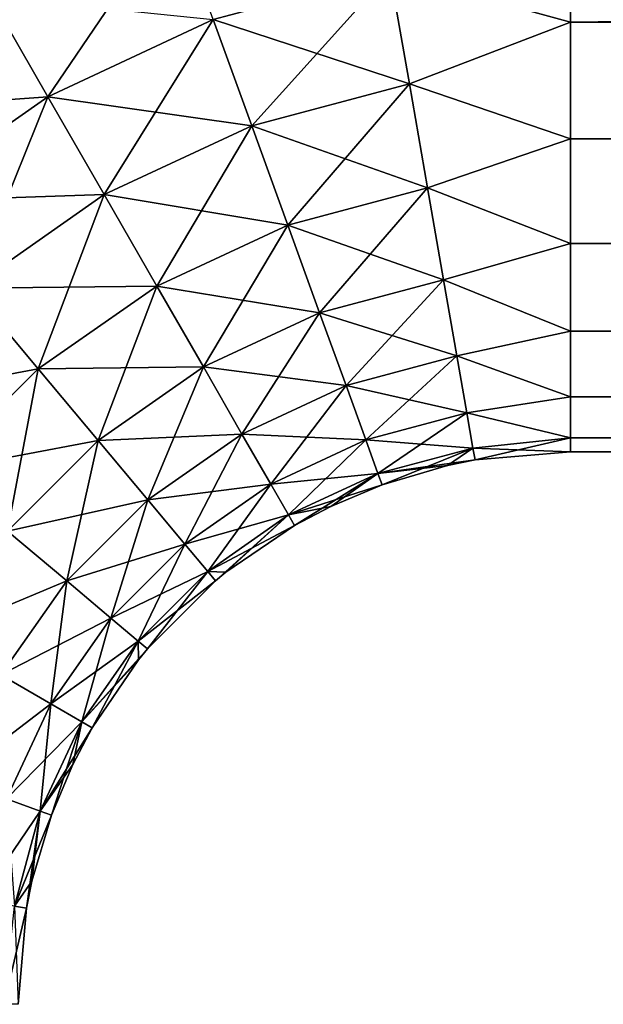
# Model space of a CAD drawing. Header units: inches. Extents: x -4.64 to 4.64, y -1.42 to 0.49.
# Tile 282 of 608: x -1.87 to -1.81, y -0.74 to -0.64. Entities that reach past the tile are written whole.
import ezdxf

# ---------------------------------------------------------------- set-up
doc = ezdxf.new("R2010")
doc.units = ezdxf.units.IN
doc.header["$LTSCALE"] = 65.185185
doc.header["$MEASUREMENT"] = 0
for name, color, linetype in [('695', 7, 'CONTINUOUS'), ('696', 7, 'CONTINUOUS'), ('697', 7, 'CONTINUOUS'), ('698', 7, 'CONTINUOUS')]:
    doc.layers.add(name, color=color, linetype=linetype)

msp = doc.modelspace()

# ---------------------------------------------------------------- linework, layer by layer
at = {"layer": '695', "color": 7, "linetype": 'CONTINUOUS', "true_color": 0xa2afbf}
for points in [[(-1.814, -0.63613, -8.47273), (-1.83328, -0.63084, -8.47389), (-1.814, -0.623, -8.47421), (-1.814, -0.63613, -8.47273)], [(-1.8312, -0.64273, -8.47132), (-1.85214, -0.63587, -8.47389), (-1.83328, -0.63084, -8.47389), (-1.8312, -0.64273, -8.47132)], [(-1.8312, -0.64273, -8.47132), (-1.83328, -0.63084, -8.47389), (-1.814, -0.63613, -8.47273), (-1.8312, -0.64273, -8.47132)], [(-1.86983, -0.6441, -8.47389), (-1.89375, -0.64583, -8.47389), (-1.87599, -0.63341, -8.47389), (-1.86983, -0.6441, -8.47389)], [(-1.86983, -0.6441, -8.47389), (-1.87599, -0.63341, -8.47389), (-1.85214, -0.63587, -8.47389), (-1.86983, -0.6441, -8.47389)], [(-1.84802, -0.64721, -8.47132), (-1.86983, -0.6441, -8.47389), (-1.85214, -0.63587, -8.47389), (-1.84802, -0.64721, -8.47132)], [(-1.84802, -0.64721, -8.47132), (-1.85214, -0.63587, -8.47389), (-1.8312, -0.64273, -8.47132), (-1.84802, -0.64721, -8.47132)], [(-1.814, -0.6486, -8.46837), (-1.8312, -0.64273, -8.47132), (-1.814, -0.63613, -8.47273), (-1.814, -0.6486, -8.46837)], [(-1.82926, -0.65383, -8.46631), (-1.84802, -0.64721, -8.47132), (-1.8312, -0.64273, -8.47132), (-1.82926, -0.65383, -8.46631)], [(-1.82926, -0.65383, -8.46631), (-1.8312, -0.64273, -8.47132), (-1.814, -0.6486, -8.46837), (-1.82926, -0.65383, -8.46631)], [(-1.88582, -0.65528, -8.47389), (-1.89375, -0.64583, -8.47389), (-1.86983, -0.6441, -8.47389), (-1.88582, -0.65528, -8.47389)], [(-1.86381, -0.65455, -8.47132), (-1.88582, -0.65528, -8.47389), (-1.86983, -0.6441, -8.47389), (-1.86381, -0.65455, -8.47132)], [(-1.86381, -0.65455, -8.47132), (-1.86983, -0.6441, -8.47389), (-1.84802, -0.64721, -8.47132), (-1.86381, -0.65455, -8.47132)], [(-1.84418, -0.65781, -8.46631), (-1.86381, -0.65455, -8.47132), (-1.84802, -0.64721, -8.47132), (-1.84418, -0.65781, -8.46631)], [(-1.84418, -0.65781, -8.46631), (-1.84802, -0.64721, -8.47132), (-1.82926, -0.65383, -8.46631), (-1.84418, -0.65781, -8.46631)], [(-1.814, -0.65979, -8.46134), (-1.82926, -0.65383, -8.46631), (-1.814, -0.6486, -8.46837), (-1.814, -0.65979, -8.46134)], [(-1.82754, -0.66366, -8.45906), (-1.84418, -0.65781, -8.46631), (-1.82926, -0.65383, -8.46631), (-1.82754, -0.66366, -8.45906)], [(-1.82754, -0.66366, -8.45906), (-1.82926, -0.65383, -8.46631), (-1.814, -0.65979, -8.46134), (-1.82754, -0.66366, -8.45906)], [(-1.87808, -0.66453, -8.47132), (-1.88582, -0.65528, -8.47389), (-1.86381, -0.65455, -8.47132), (-1.87808, -0.66453, -8.47132)], [(-1.85818, -0.66432, -8.46631), (-1.87808, -0.66453, -8.47132), (-1.86381, -0.65455, -8.47132), (-1.85818, -0.66432, -8.46631)], [(-1.85818, -0.66432, -8.46631), (-1.86381, -0.65455, -8.47132), (-1.84418, -0.65781, -8.46631), (-1.85818, -0.66432, -8.46631)], [(-1.84078, -0.66719, -8.45906), (-1.85818, -0.66432, -8.46631), (-1.84418, -0.65781, -8.46631), (-1.84078, -0.66719, -8.45906)], [(-1.84078, -0.66719, -8.45906), (-1.84418, -0.65781, -8.46631), (-1.82754, -0.66366, -8.45906), (-1.84078, -0.66719, -8.45906)], [(-1.814, -0.66913, -8.452), (-1.82754, -0.66366, -8.45906), (-1.814, -0.65979, -8.46134), (-1.814, -0.66913, -8.452)], [(-1.87084, -0.67317, -8.46631), (-1.87808, -0.66453, -8.47132), (-1.85818, -0.66432, -8.46631), (-1.87084, -0.67317, -8.46631)], [(-1.8532, -0.67296, -8.45906), (-1.87084, -0.67317, -8.46631), (-1.85818, -0.66432, -8.46631), (-1.8532, -0.67296, -8.45906)], [(-1.8532, -0.67296, -8.45906), (-1.85818, -0.66432, -8.46631), (-1.84078, -0.66719, -8.45906), (-1.8532, -0.67296, -8.45906)], [(-1.82612, -0.67178, -8.44989), (-1.84078, -0.66719, -8.45906), (-1.82754, -0.66366, -8.45906), (-1.82612, -0.67178, -8.44989)], [(-1.82612, -0.67178, -8.44989), (-1.82754, -0.66366, -8.45906), (-1.814, -0.66913, -8.452), (-1.82612, -0.67178, -8.44989)], [(-1.87084, -0.67317, -8.46631), (-1.89039, -0.67683, -8.47132), (-1.87808, -0.66453, -8.47132), (-1.87084, -0.67317, -8.46631)], [(-1.83796, -0.67494, -8.44989), (-1.8532, -0.67296, -8.45906), (-1.84078, -0.66719, -8.45906), (-1.83796, -0.67494, -8.44989)], [(-1.83796, -0.67494, -8.44989), (-1.84078, -0.66719, -8.45906), (-1.82612, -0.67178, -8.44989), (-1.83796, -0.67494, -8.44989)], [(-1.814, -0.67616, -8.44081), (-1.82612, -0.67178, -8.44989), (-1.814, -0.66913, -8.452), (-1.814, -0.67616, -8.44081)], [(-1.82505, -0.67786, -8.43921), (-1.83796, -0.67494, -8.44989), (-1.82612, -0.67178, -8.44989), (-1.82505, -0.67786, -8.43921)], [(-1.82505, -0.67786, -8.43921), (-1.82612, -0.67178, -8.44989), (-1.814, -0.67616, -8.44081), (-1.82505, -0.67786, -8.43921)], [(-1.88177, -0.68408, -8.46631), (-1.89039, -0.67683, -8.47132), (-1.87084, -0.67317, -8.46631), (-1.88177, -0.68408, -8.46631)], [(-1.86443, -0.68081, -8.45906), (-1.88177, -0.68408, -8.46631), (-1.87084, -0.67317, -8.46631), (-1.86443, -0.68081, -8.45906)], [(-1.86443, -0.68081, -8.45906), (-1.87084, -0.67317, -8.46631), (-1.8532, -0.67296, -8.45906), (-1.86443, -0.68081, -8.45906)], [(-1.84908, -0.68012, -8.44989), (-1.86443, -0.68081, -8.45906), (-1.8532, -0.67296, -8.45906), (-1.84908, -0.68012, -8.44989)], [(-1.84908, -0.68012, -8.44989), (-1.8532, -0.67296, -8.45906), (-1.83796, -0.67494, -8.44989), (-1.84908, -0.68012, -8.44989)], [(-1.83586, -0.68074, -8.43921), (-1.84908, -0.68012, -8.44989), (-1.83796, -0.67494, -8.44989), (-1.83586, -0.68074, -8.43921)], [(-1.83586, -0.68074, -8.43921), (-1.83796, -0.67494, -8.44989), (-1.82505, -0.67786, -8.43921), (-1.83586, -0.68074, -8.43921)], [(-1.814, -0.68052, -8.42834), (-1.82505, -0.67786, -8.43921), (-1.814, -0.67616, -8.44081), (-1.814, -0.68052, -8.42834)], [(-1.8244, -0.68161, -8.42748), (-1.83586, -0.68074, -8.43921), (-1.82505, -0.67786, -8.43921), (-1.8244, -0.68161, -8.42748)], [(-1.8244, -0.68161, -8.42748), (-1.82505, -0.67786, -8.43921), (-1.814, -0.68052, -8.42834), (-1.8244, -0.68161, -8.42748)], [(-1.87412, -0.6905, -8.45906), (-1.88177, -0.68408, -8.46631), (-1.86443, -0.68081, -8.45906), (-1.87412, -0.6905, -8.45906)], [(-1.85913, -0.68714, -8.44989), (-1.87412, -0.6905, -8.45906), (-1.86443, -0.68081, -8.45906), (-1.85913, -0.68714, -8.44989)], [(-1.85913, -0.68714, -8.44989), (-1.86443, -0.68081, -8.45906), (-1.84908, -0.68012, -8.44989), (-1.85913, -0.68714, -8.44989)], [(-1.846, -0.68546, -8.43921), (-1.85913, -0.68714, -8.44989), (-1.84908, -0.68012, -8.44989), (-1.846, -0.68546, -8.43921)], [(-1.846, -0.68546, -8.43921), (-1.84908, -0.68012, -8.44989), (-1.83586, -0.68074, -8.43921), (-1.846, -0.68546, -8.43921)], [(-1.83456, -0.68433, -8.42748), (-1.846, -0.68546, -8.43921), (-1.83586, -0.68074, -8.43921), (-1.83456, -0.68433, -8.42748)], [(-1.83456, -0.68433, -8.42748), (-1.83586, -0.68074, -8.43921), (-1.8244, -0.68161, -8.42748), (-1.83456, -0.68433, -8.42748)], [(-1.814, -0.682, -8.41521), (-1.8244, -0.68161, -8.42748), (-1.814, -0.68052, -8.42834), (-1.814, -0.682, -8.41521)], [(-1.82417, -0.68288, -8.41521), (-1.83456, -0.68433, -8.42748), (-1.8244, -0.68161, -8.42748), (-1.82417, -0.68288, -8.41521)], [(-1.82417, -0.68288, -8.41521), (-1.8244, -0.68161, -8.42748), (-1.814, -0.682, -8.41521), (-1.82417, -0.68288, -8.41521)], [(-1.82713, -0.68348, -8.41521), (-1.83456, -0.68433, -8.42748), (-1.82417, -0.68288, -8.41521), (-1.82713, -0.68348, -8.41521)], [(-1.83412, -0.68554, -8.41521), (-1.83456, -0.68433, -8.42748), (-1.82713, -0.68348, -8.41521), (-1.83412, -0.68554, -8.41521)], [(-1.8441, -0.68876, -8.42748), (-1.846, -0.68546, -8.43921), (-1.83456, -0.68433, -8.42748), (-1.8441, -0.68876, -8.42748)], [(-1.83412, -0.68554, -8.41521), (-1.8441, -0.68876, -8.42748), (-1.83456, -0.68433, -8.42748), (-1.83412, -0.68554, -8.41521)], [(-1.85517, -0.69187, -8.43921), (-1.85913, -0.68714, -8.44989), (-1.846, -0.68546, -8.43921), (-1.85517, -0.69187, -8.43921)], [(-1.8441, -0.68876, -8.42748), (-1.85517, -0.69187, -8.43921), (-1.846, -0.68546, -8.43921), (-1.8441, -0.68876, -8.42748)], [(-1.8396, -0.68784, -8.41521), (-1.8441, -0.68876, -8.42748), (-1.83412, -0.68554, -8.41521), (-1.8396, -0.68784, -8.41521)], [(-1.8678, -0.6958, -8.44989), (-1.87412, -0.6905, -8.45906), (-1.85913, -0.68714, -8.44989), (-1.8678, -0.6958, -8.44989)], [(-1.85517, -0.69187, -8.43921), (-1.8678, -0.6958, -8.44989), (-1.85913, -0.68714, -8.44989), (-1.85517, -0.69187, -8.43921)], [(-1.84346, -0.68988, -8.41521), (-1.8441, -0.68876, -8.42748), (-1.8396, -0.68784, -8.41521), (-1.84346, -0.68988, -8.41521)], [(-1.85272, -0.69479, -8.42748), (-1.85517, -0.69187, -8.43921), (-1.8441, -0.68876, -8.42748), (-1.85272, -0.69479, -8.42748)], [(-1.84346, -0.68988, -8.41521), (-1.85272, -0.69479, -8.42748), (-1.8441, -0.68876, -8.42748), (-1.84346, -0.68988, -8.41521)], [(-1.8678, -0.6958, -8.44989), (-1.88199, -0.70172, -8.45906), (-1.87412, -0.6905, -8.45906), (-1.8678, -0.6958, -8.44989)], [(-1.85079, -0.69487, -8.41521), (-1.85272, -0.69479, -8.42748), (-1.84346, -0.68988, -8.41521), (-1.85079, -0.69487, -8.41521)], [(-1.86308, -0.69977, -8.43921), (-1.8678, -0.6958, -8.44989), (-1.85517, -0.69187, -8.43921), (-1.86308, -0.69977, -8.43921)], [(-1.85272, -0.69479, -8.42748), (-1.86308, -0.69977, -8.43921), (-1.85517, -0.69187, -8.43921), (-1.85272, -0.69479, -8.42748)], [(-1.86016, -0.70222, -8.42748), (-1.86308, -0.69977, -8.43921), (-1.85272, -0.69479, -8.42748), (-1.86016, -0.70222, -8.42748)], [(-1.85189, -0.69578, -8.41521), (-1.86016, -0.70222, -8.42748), (-1.85272, -0.69479, -8.42748), (-1.85189, -0.69578, -8.41521)], [(-1.85189, -0.69578, -8.41521), (-1.85272, -0.69479, -8.42748), (-1.85079, -0.69487, -8.41521), (-1.85189, -0.69578, -8.41521)], [(-1.87484, -0.70584, -8.44989), (-1.88199, -0.70172, -8.45906), (-1.8678, -0.6958, -8.44989), (-1.87484, -0.70584, -8.44989)], [(-1.86308, -0.69977, -8.43921), (-1.87484, -0.70584, -8.44989), (-1.8678, -0.6958, -8.44989), (-1.86308, -0.69977, -8.43921)], [(-1.85918, -0.70305, -8.41521), (-1.86016, -0.70222, -8.42748), (-1.85189, -0.69578, -8.41521), (-1.85918, -0.70305, -8.41521)], [(-1.8695, -0.70893, -8.43921), (-1.87484, -0.70584, -8.44989), (-1.86308, -0.69977, -8.43921), (-1.8695, -0.70893, -8.43921)], [(-1.86016, -0.70222, -8.42748), (-1.8695, -0.70893, -8.43921), (-1.86308, -0.69977, -8.43921), (-1.86016, -0.70222, -8.42748)], [(-1.8662, -0.71084, -8.42748), (-1.8695, -0.70893, -8.43921), (-1.86016, -0.70222, -8.42748), (-1.8662, -0.71084, -8.42748)], [(-1.85918, -0.70305, -8.41521), (-1.8662, -0.71084, -8.42748), (-1.86016, -0.70222, -8.42748), (-1.85918, -0.70305, -8.41521)], [(-1.86013, -0.70421, -8.41521), (-1.8662, -0.71084, -8.42748), (-1.85918, -0.70305, -8.41521), (-1.86013, -0.70421, -8.41521)], [(-1.86509, -0.71148, -8.41521), (-1.8662, -0.71084, -8.42748), (-1.86013, -0.70421, -8.41521), (-1.86509, -0.71148, -8.41521)], [(-1.8695, -0.70893, -8.43921), (-1.88003, -0.71696, -8.44989), (-1.87484, -0.70584, -8.44989), (-1.8695, -0.70893, -8.43921)], [(-1.87423, -0.71907, -8.43921), (-1.88003, -0.71696, -8.44989), (-1.8695, -0.70893, -8.43921), (-1.87423, -0.71907, -8.43921)], [(-1.8662, -0.71084, -8.42748), (-1.87423, -0.71907, -8.43921), (-1.8695, -0.70893, -8.43921), (-1.8662, -0.71084, -8.42748)], [(-1.87065, -0.72037, -8.42748), (-1.87423, -0.71907, -8.43921), (-1.8662, -0.71084, -8.42748), (-1.87065, -0.72037, -8.42748)], [(-1.86509, -0.71148, -8.41521), (-1.87065, -0.72037, -8.42748), (-1.8662, -0.71084, -8.42748), (-1.86509, -0.71148, -8.41521)], [(-1.86716, -0.7154, -8.41521), (-1.87065, -0.72037, -8.42748), (-1.86509, -0.71148, -8.41521), (-1.86716, -0.7154, -8.41521)], [(-1.86944, -0.72081, -8.41521), (-1.87065, -0.72037, -8.42748), (-1.86716, -0.7154, -8.41521), (-1.86944, -0.72081, -8.41521)], [(-1.87065, -0.72037, -8.42748), (-1.87713, -0.72987, -8.43921), (-1.87423, -0.71907, -8.43921), (-1.87065, -0.72037, -8.42748)], [(-1.87337, -0.73053, -8.42748), (-1.87713, -0.72987, -8.43921), (-1.87065, -0.72037, -8.42748), (-1.87337, -0.73053, -8.42748)], [(-1.86944, -0.72081, -8.41521), (-1.87337, -0.73053, -8.42748), (-1.87065, -0.72037, -8.42748), (-1.86944, -0.72081, -8.41521)], [(-1.87152, -0.72787, -8.41521), (-1.87337, -0.73053, -8.42748), (-1.86944, -0.72081, -8.41521), (-1.87152, -0.72787, -8.41521)], [(-1.8721, -0.73075, -8.41521), (-1.87337, -0.73053, -8.42748), (-1.87152, -0.72787, -8.41521), (-1.8721, -0.73075, -8.41521)], [(-1.8721, -0.73075, -8.41521), (-1.87448, -0.741, -8.42834), (-1.87337, -0.73053, -8.42748), (-1.8721, -0.73075, -8.41521)], [(-1.873, -0.741, -8.41521), (-1.87448, -0.741, -8.42834), (-1.8721, -0.73075, -8.41521), (-1.873, -0.741, -8.41521)]]:
    msp.add_3dface(points, dxfattribs=at)
at = {"layer": '696', "color": 7, "linetype": 'CONTINUOUS', "true_color": 0xa2afbf}
for points in [[(-1.814, -0.623, -8.35621), (-1.83328, -0.63084, -8.35653), (-1.814, -0.63613, -8.35769), (-1.814, -0.623, -8.35621)], [(-1.87599, -0.63341, -8.35653), (-1.86983, -0.6441, -8.35653), (-1.85635, -0.62428, -8.35653), (-1.87599, -0.63341, -8.35653)], [(-1.85635, -0.62428, -8.35653), (-1.86983, -0.6441, -8.35653), (-1.85214, -0.63587, -8.35653), (-1.85635, -0.62428, -8.35653)], [(-1.85214, -0.63587, -8.35653), (-1.84802, -0.64721, -8.3591), (-1.83328, -0.63084, -8.35653), (-1.85214, -0.63587, -8.35653)], [(-1.83328, -0.63084, -8.35653), (-1.84802, -0.64721, -8.3591), (-1.8312, -0.64273, -8.3591), (-1.83328, -0.63084, -8.35653)], [(-1.83328, -0.63084, -8.35653), (-1.8312, -0.64273, -8.3591), (-1.814, -0.63613, -8.35769), (-1.83328, -0.63084, -8.35653)], [(-1.87599, -0.63341, -8.35653), (-1.88582, -0.65528, -8.35653), (-1.86983, -0.6441, -8.35653), (-1.87599, -0.63341, -8.35653)], [(-1.86983, -0.6441, -8.35653), (-1.86381, -0.65455, -8.3591), (-1.85214, -0.63587, -8.35653), (-1.86983, -0.6441, -8.35653)], [(-1.85214, -0.63587, -8.35653), (-1.86381, -0.65455, -8.3591), (-1.84802, -0.64721, -8.3591), (-1.85214, -0.63587, -8.35653)], [(-1.814, -0.63613, -8.35769), (-1.8312, -0.64273, -8.3591), (-1.814, -0.6486, -8.36205), (-1.814, -0.63613, -8.35769)], [(-1.84802, -0.64721, -8.3591), (-1.84418, -0.65781, -8.36411), (-1.8312, -0.64273, -8.3591), (-1.84802, -0.64721, -8.3591)], [(-1.8312, -0.64273, -8.3591), (-1.84418, -0.65781, -8.36411), (-1.82926, -0.65383, -8.36411), (-1.8312, -0.64273, -8.3591)], [(-1.8312, -0.64273, -8.3591), (-1.82926, -0.65383, -8.36411), (-1.814, -0.6486, -8.36205), (-1.8312, -0.64273, -8.3591)], [(-1.88582, -0.65528, -8.35653), (-1.87808, -0.66453, -8.3591), (-1.86983, -0.6441, -8.35653), (-1.88582, -0.65528, -8.35653)], [(-1.86983, -0.6441, -8.35653), (-1.87808, -0.66453, -8.3591), (-1.86381, -0.65455, -8.3591), (-1.86983, -0.6441, -8.35653)], [(-1.86381, -0.65455, -8.3591), (-1.85818, -0.66432, -8.36411), (-1.84802, -0.64721, -8.3591), (-1.86381, -0.65455, -8.3591)], [(-1.84802, -0.64721, -8.3591), (-1.85818, -0.66432, -8.36411), (-1.84418, -0.65781, -8.36411), (-1.84802, -0.64721, -8.3591)], [(-1.814, -0.6486, -8.36205), (-1.82926, -0.65383, -8.36411), (-1.814, -0.65979, -8.36908), (-1.814, -0.6486, -8.36205)], [(-1.84418, -0.65781, -8.36411), (-1.84078, -0.66719, -8.37136), (-1.82926, -0.65383, -8.36411), (-1.84418, -0.65781, -8.36411)], [(-1.82926, -0.65383, -8.36411), (-1.84078, -0.66719, -8.37136), (-1.82754, -0.66366, -8.37136), (-1.82926, -0.65383, -8.36411)], [(-1.82926, -0.65383, -8.36411), (-1.82754, -0.66366, -8.37136), (-1.814, -0.65979, -8.36908), (-1.82926, -0.65383, -8.36411)], [(-1.87808, -0.66453, -8.3591), (-1.87084, -0.67317, -8.36411), (-1.86381, -0.65455, -8.3591), (-1.87808, -0.66453, -8.3591)], [(-1.86381, -0.65455, -8.3591), (-1.87084, -0.67317, -8.36411), (-1.85818, -0.66432, -8.36411), (-1.86381, -0.65455, -8.3591)], [(-1.85818, -0.66432, -8.36411), (-1.8532, -0.67296, -8.37136), (-1.84418, -0.65781, -8.36411), (-1.85818, -0.66432, -8.36411)], [(-1.84418, -0.65781, -8.36411), (-1.8532, -0.67296, -8.37136), (-1.84078, -0.66719, -8.37136), (-1.84418, -0.65781, -8.36411)], [(-1.814, -0.65979, -8.36908), (-1.82754, -0.66366, -8.37136), (-1.814, -0.66913, -8.37842), (-1.814, -0.65979, -8.36908)], [(-1.87084, -0.67317, -8.36411), (-1.86443, -0.68081, -8.37136), (-1.85818, -0.66432, -8.36411), (-1.87084, -0.67317, -8.36411)], [(-1.85818, -0.66432, -8.36411), (-1.86443, -0.68081, -8.37136), (-1.8532, -0.67296, -8.37136), (-1.85818, -0.66432, -8.36411)], [(-1.84078, -0.66719, -8.37136), (-1.83796, -0.67494, -8.38053), (-1.82754, -0.66366, -8.37136), (-1.84078, -0.66719, -8.37136)], [(-1.82754, -0.66366, -8.37136), (-1.83796, -0.67494, -8.38053), (-1.82612, -0.67178, -8.38053), (-1.82754, -0.66366, -8.37136)], [(-1.82754, -0.66366, -8.37136), (-1.82612, -0.67178, -8.38053), (-1.814, -0.66913, -8.37842), (-1.82754, -0.66366, -8.37136)], [(-1.87808, -0.66453, -8.3591), (-1.88177, -0.68408, -8.36411), (-1.87084, -0.67317, -8.36411), (-1.87808, -0.66453, -8.3591)], [(-1.8532, -0.67296, -8.37136), (-1.84908, -0.68012, -8.38053), (-1.84078, -0.66719, -8.37136), (-1.8532, -0.67296, -8.37136)], [(-1.84078, -0.66719, -8.37136), (-1.84908, -0.68012, -8.38053), (-1.83796, -0.67494, -8.38053), (-1.84078, -0.66719, -8.37136)], [(-1.814, -0.66913, -8.37842), (-1.82612, -0.67178, -8.38053), (-1.814, -0.67616, -8.38961), (-1.814, -0.66913, -8.37842)], [(-1.83796, -0.67494, -8.38053), (-1.83586, -0.68074, -8.39121), (-1.82612, -0.67178, -8.38053), (-1.83796, -0.67494, -8.38053)], [(-1.82612, -0.67178, -8.38053), (-1.83586, -0.68074, -8.39121), (-1.82505, -0.67786, -8.39121), (-1.82612, -0.67178, -8.38053)], [(-1.82612, -0.67178, -8.38053), (-1.82505, -0.67786, -8.39121), (-1.814, -0.67616, -8.38961), (-1.82612, -0.67178, -8.38053)], [(-1.88177, -0.68408, -8.36411), (-1.87412, -0.6905, -8.37136), (-1.87084, -0.67317, -8.36411), (-1.88177, -0.68408, -8.36411)], [(-1.87084, -0.67317, -8.36411), (-1.87412, -0.6905, -8.37136), (-1.86443, -0.68081, -8.37136), (-1.87084, -0.67317, -8.36411)], [(-1.86443, -0.68081, -8.37136), (-1.85913, -0.68714, -8.38053), (-1.8532, -0.67296, -8.37136), (-1.86443, -0.68081, -8.37136)], [(-1.8532, -0.67296, -8.37136), (-1.85913, -0.68714, -8.38053), (-1.84908, -0.68012, -8.38053), (-1.8532, -0.67296, -8.37136)], [(-1.84908, -0.68012, -8.38053), (-1.846, -0.68546, -8.39121), (-1.83796, -0.67494, -8.38053), (-1.84908, -0.68012, -8.38053)], [(-1.83796, -0.67494, -8.38053), (-1.846, -0.68546, -8.39121), (-1.83586, -0.68074, -8.39121), (-1.83796, -0.67494, -8.38053)], [(-1.814, -0.67616, -8.38961), (-1.82505, -0.67786, -8.39121), (-1.814, -0.68052, -8.40208), (-1.814, -0.67616, -8.38961)], [(-1.83586, -0.68074, -8.39121), (-1.83456, -0.68433, -8.40294), (-1.82505, -0.67786, -8.39121), (-1.83586, -0.68074, -8.39121)], [(-1.82505, -0.67786, -8.39121), (-1.83456, -0.68433, -8.40294), (-1.8244, -0.68161, -8.40294), (-1.82505, -0.67786, -8.39121)], [(-1.82505, -0.67786, -8.39121), (-1.8244, -0.68161, -8.40294), (-1.814, -0.68052, -8.40208), (-1.82505, -0.67786, -8.39121)], [(-1.87412, -0.6905, -8.37136), (-1.8678, -0.6958, -8.38053), (-1.86443, -0.68081, -8.37136), (-1.87412, -0.6905, -8.37136)], [(-1.86443, -0.68081, -8.37136), (-1.8678, -0.6958, -8.38053), (-1.85913, -0.68714, -8.38053), (-1.86443, -0.68081, -8.37136)], [(-1.85913, -0.68714, -8.38053), (-1.85517, -0.69187, -8.39121), (-1.84908, -0.68012, -8.38053), (-1.85913, -0.68714, -8.38053)], [(-1.84908, -0.68012, -8.38053), (-1.85517, -0.69187, -8.39121), (-1.846, -0.68546, -8.39121), (-1.84908, -0.68012, -8.38053)], [(-1.846, -0.68546, -8.39121), (-1.8441, -0.68876, -8.40294), (-1.83586, -0.68074, -8.39121), (-1.846, -0.68546, -8.39121)], [(-1.83586, -0.68074, -8.39121), (-1.8441, -0.68876, -8.40294), (-1.83456, -0.68433, -8.40294), (-1.83586, -0.68074, -8.39121)], [(-1.8244, -0.68161, -8.40294), (-1.82417, -0.68288, -8.41521), (-1.814, -0.68052, -8.40208), (-1.8244, -0.68161, -8.40294)], [(-1.82417, -0.68288, -8.41521), (-1.814, -0.682, -8.41521), (-1.814, -0.68052, -8.40208), (-1.82417, -0.68288, -8.41521)], [(-1.83456, -0.68433, -8.40294), (-1.83412, -0.68554, -8.41521), (-1.8244, -0.68161, -8.40294), (-1.83456, -0.68433, -8.40294)], [(-1.83412, -0.68554, -8.41521), (-1.82713, -0.68348, -8.41521), (-1.8244, -0.68161, -8.40294), (-1.83412, -0.68554, -8.41521)], [(-1.82713, -0.68348, -8.41521), (-1.82417, -0.68288, -8.41521), (-1.8244, -0.68161, -8.40294), (-1.82713, -0.68348, -8.41521)], [(-1.8441, -0.68876, -8.40294), (-1.84346, -0.68988, -8.41521), (-1.83456, -0.68433, -8.40294), (-1.8441, -0.68876, -8.40294)], [(-1.84346, -0.68988, -8.41521), (-1.8396, -0.68784, -8.41521), (-1.83456, -0.68433, -8.40294), (-1.84346, -0.68988, -8.41521)], [(-1.8396, -0.68784, -8.41521), (-1.83412, -0.68554, -8.41521), (-1.83456, -0.68433, -8.40294), (-1.8396, -0.68784, -8.41521)], [(-1.85517, -0.69187, -8.39121), (-1.85272, -0.69479, -8.40294), (-1.846, -0.68546, -8.39121), (-1.85517, -0.69187, -8.39121)], [(-1.846, -0.68546, -8.39121), (-1.85272, -0.69479, -8.40294), (-1.8441, -0.68876, -8.40294), (-1.846, -0.68546, -8.39121)], [(-1.8678, -0.6958, -8.38053), (-1.86308, -0.69977, -8.39121), (-1.85913, -0.68714, -8.38053), (-1.8678, -0.6958, -8.38053)], [(-1.85913, -0.68714, -8.38053), (-1.86308, -0.69977, -8.39121), (-1.85517, -0.69187, -8.39121), (-1.85913, -0.68714, -8.38053)], [(-1.85272, -0.69479, -8.40294), (-1.85189, -0.69578, -8.41521), (-1.8441, -0.68876, -8.40294), (-1.85272, -0.69479, -8.40294)], [(-1.85189, -0.69578, -8.41521), (-1.85079, -0.69487, -8.41521), (-1.8441, -0.68876, -8.40294), (-1.85189, -0.69578, -8.41521)], [(-1.85079, -0.69487, -8.41521), (-1.84346, -0.68988, -8.41521), (-1.8441, -0.68876, -8.40294), (-1.85079, -0.69487, -8.41521)], [(-1.87412, -0.6905, -8.37136), (-1.87484, -0.70584, -8.38053), (-1.8678, -0.6958, -8.38053), (-1.87412, -0.6905, -8.37136)], [(-1.86308, -0.69977, -8.39121), (-1.86016, -0.70222, -8.40294), (-1.85517, -0.69187, -8.39121), (-1.86308, -0.69977, -8.39121)], [(-1.85517, -0.69187, -8.39121), (-1.86016, -0.70222, -8.40294), (-1.85272, -0.69479, -8.40294), (-1.85517, -0.69187, -8.39121)], [(-1.86016, -0.70222, -8.40294), (-1.85918, -0.70305, -8.41521), (-1.85272, -0.69479, -8.40294), (-1.86016, -0.70222, -8.40294)], [(-1.85918, -0.70305, -8.41521), (-1.85189, -0.69578, -8.41521), (-1.85272, -0.69479, -8.40294), (-1.85918, -0.70305, -8.41521)], [(-1.87484, -0.70584, -8.38053), (-1.8695, -0.70893, -8.39121), (-1.8678, -0.6958, -8.38053), (-1.87484, -0.70584, -8.38053)], [(-1.8678, -0.6958, -8.38053), (-1.8695, -0.70893, -8.39121), (-1.86308, -0.69977, -8.39121), (-1.8678, -0.6958, -8.38053)], [(-1.8695, -0.70893, -8.39121), (-1.8662, -0.71084, -8.40294), (-1.86308, -0.69977, -8.39121), (-1.8695, -0.70893, -8.39121)], [(-1.86308, -0.69977, -8.39121), (-1.8662, -0.71084, -8.40294), (-1.86016, -0.70222, -8.40294), (-1.86308, -0.69977, -8.39121)], [(-1.8662, -0.71084, -8.40294), (-1.86509, -0.71148, -8.41521), (-1.86016, -0.70222, -8.40294), (-1.8662, -0.71084, -8.40294)], [(-1.86509, -0.71148, -8.41521), (-1.86013, -0.70421, -8.41521), (-1.86016, -0.70222, -8.40294), (-1.86509, -0.71148, -8.41521)], [(-1.86013, -0.70421, -8.41521), (-1.85918, -0.70305, -8.41521), (-1.86016, -0.70222, -8.40294), (-1.86013, -0.70421, -8.41521)], [(-1.87484, -0.70584, -8.38053), (-1.87423, -0.71907, -8.39121), (-1.8695, -0.70893, -8.39121), (-1.87484, -0.70584, -8.38053)], [(-1.87423, -0.71907, -8.39121), (-1.87065, -0.72037, -8.40294), (-1.8695, -0.70893, -8.39121), (-1.87423, -0.71907, -8.39121)], [(-1.8695, -0.70893, -8.39121), (-1.87065, -0.72037, -8.40294), (-1.8662, -0.71084, -8.40294), (-1.8695, -0.70893, -8.39121)], [(-1.87065, -0.72037, -8.40294), (-1.86944, -0.72081, -8.41521), (-1.8662, -0.71084, -8.40294), (-1.87065, -0.72037, -8.40294)], [(-1.86944, -0.72081, -8.41521), (-1.86716, -0.7154, -8.41521), (-1.8662, -0.71084, -8.40294), (-1.86944, -0.72081, -8.41521)], [(-1.86716, -0.7154, -8.41521), (-1.86509, -0.71148, -8.41521), (-1.8662, -0.71084, -8.40294), (-1.86716, -0.7154, -8.41521)], [(-1.87423, -0.71907, -8.39121), (-1.87337, -0.73053, -8.40294), (-1.87065, -0.72037, -8.40294), (-1.87423, -0.71907, -8.39121)], [(-1.87337, -0.73053, -8.40294), (-1.8721, -0.73075, -8.41521), (-1.87065, -0.72037, -8.40294), (-1.87337, -0.73053, -8.40294)], [(-1.8721, -0.73075, -8.41521), (-1.87152, -0.72787, -8.41521), (-1.87065, -0.72037, -8.40294), (-1.8721, -0.73075, -8.41521)], [(-1.87152, -0.72787, -8.41521), (-1.86944, -0.72081, -8.41521), (-1.87065, -0.72037, -8.40294), (-1.87152, -0.72787, -8.41521)], [(-1.873, -0.741, -8.41521), (-1.8721, -0.73075, -8.41521), (-1.87337, -0.73053, -8.40294), (-1.873, -0.741, -8.41521)]]:
    msp.add_3dface(points, dxfattribs=at)
at = {"layer": '697', "color": 7, "linetype": 'CONTINUOUS', "true_color": 0xa2afbf}
for points in [[(-1.814, -0.63613, -8.47273), (-1.814, -0.623, -8.47421), (-0.118, -0.63613, -8.47273), (-1.814, -0.63613, -8.47273)], [(-0.118, -0.63613, -8.47273), (-1.814, -0.623, -8.47421), (-0.118, -0.623, -8.47421), (-0.118, -0.63613, -8.47273)], [(-1.814, -0.6486, -8.46837), (-1.814, -0.63613, -8.47273), (-0.118, -0.6486, -8.46837), (-1.814, -0.6486, -8.46837)], [(-0.118, -0.6486, -8.46837), (-1.814, -0.63613, -8.47273), (-0.118, -0.63613, -8.47273), (-0.118, -0.6486, -8.46837)], [(-1.814, -0.65979, -8.46134), (-1.814, -0.6486, -8.46837), (-0.118, -0.65979, -8.46134), (-1.814, -0.65979, -8.46134)], [(-0.118, -0.65979, -8.46134), (-1.814, -0.6486, -8.46837), (-0.118, -0.6486, -8.46837), (-0.118, -0.65979, -8.46134)], [(-1.814, -0.66913, -8.452), (-1.814, -0.65979, -8.46134), (-0.118, -0.66913, -8.452), (-1.814, -0.66913, -8.452)], [(-0.118, -0.66913, -8.452), (-1.814, -0.65979, -8.46134), (-0.118, -0.65979, -8.46134), (-0.118, -0.66913, -8.452)], [(-1.814, -0.67616, -8.44081), (-1.814, -0.66913, -8.452), (-0.118, -0.67616, -8.44081), (-1.814, -0.67616, -8.44081)], [(-0.118, -0.67616, -8.44081), (-1.814, -0.66913, -8.452), (-0.118, -0.66913, -8.452), (-0.118, -0.67616, -8.44081)], [(-1.814, -0.68052, -8.42834), (-1.814, -0.67616, -8.44081), (-0.118, -0.68052, -8.42834), (-1.814, -0.68052, -8.42834)], [(-0.118, -0.68052, -8.42834), (-1.814, -0.67616, -8.44081), (-0.118, -0.67616, -8.44081), (-0.118, -0.68052, -8.42834)], [(-1.814, -0.682, -8.41521), (-1.814, -0.68052, -8.42834), (-0.118, -0.682, -8.41521), (-1.814, -0.682, -8.41521)], [(-0.118, -0.682, -8.41521), (-1.814, -0.68052, -8.42834), (-0.118, -0.68052, -8.42834), (-0.118, -0.682, -8.41521)]]:
    msp.add_3dface(points, dxfattribs=at)
at = {"layer": '698', "color": 7, "linetype": 'CONTINUOUS', "true_color": 0xa2afbf}
for points in [[(-1.814, -0.623, -8.35621), (-1.814, -0.63613, -8.35769), (-0.118, -0.623, -8.35621), (-1.814, -0.623, -8.35621)], [(-0.118, -0.623, -8.35621), (-1.814, -0.63613, -8.35769), (-0.118, -0.63613, -8.35769), (-0.118, -0.623, -8.35621)], [(-1.814, -0.63613, -8.35769), (-1.814, -0.6486, -8.36205), (-0.118, -0.63613, -8.35769), (-1.814, -0.63613, -8.35769)], [(-0.118, -0.63613, -8.35769), (-1.814, -0.6486, -8.36205), (-0.118, -0.6486, -8.36205), (-0.118, -0.63613, -8.35769)], [(-1.814, -0.6486, -8.36205), (-1.814, -0.65979, -8.36908), (-0.118, -0.6486, -8.36205), (-1.814, -0.6486, -8.36205)], [(-0.118, -0.6486, -8.36205), (-1.814, -0.65979, -8.36908), (-0.118, -0.65979, -8.36908), (-0.118, -0.6486, -8.36205)], [(-1.814, -0.65979, -8.36908), (-1.814, -0.66913, -8.37842), (-0.118, -0.65979, -8.36908), (-1.814, -0.65979, -8.36908)], [(-0.118, -0.65979, -8.36908), (-1.814, -0.66913, -8.37842), (-0.118, -0.66913, -8.37842), (-0.118, -0.65979, -8.36908)], [(-1.814, -0.66913, -8.37842), (-1.814, -0.67616, -8.38961), (-0.118, -0.66913, -8.37842), (-1.814, -0.66913, -8.37842)], [(-0.118, -0.66913, -8.37842), (-1.814, -0.67616, -8.38961), (-0.118, -0.67616, -8.38961), (-0.118, -0.66913, -8.37842)], [(-1.814, -0.67616, -8.38961), (-1.814, -0.68052, -8.40208), (-0.118, -0.67616, -8.38961), (-1.814, -0.67616, -8.38961)], [(-0.118, -0.67616, -8.38961), (-1.814, -0.68052, -8.40208), (-0.118, -0.68052, -8.40208), (-0.118, -0.67616, -8.38961)], [(-1.814, -0.68052, -8.40208), (-1.814, -0.682, -8.41521), (-0.118, -0.68052, -8.40208), (-1.814, -0.68052, -8.40208)], [(-1.814, -0.682, -8.41521), (-0.118, -0.682, -8.41521), (-0.118, -0.68052, -8.40208), (-1.814, -0.682, -8.41521)]]:
    msp.add_3dface(points, dxfattribs=at)

doc.saveas('drawing.dxf')
